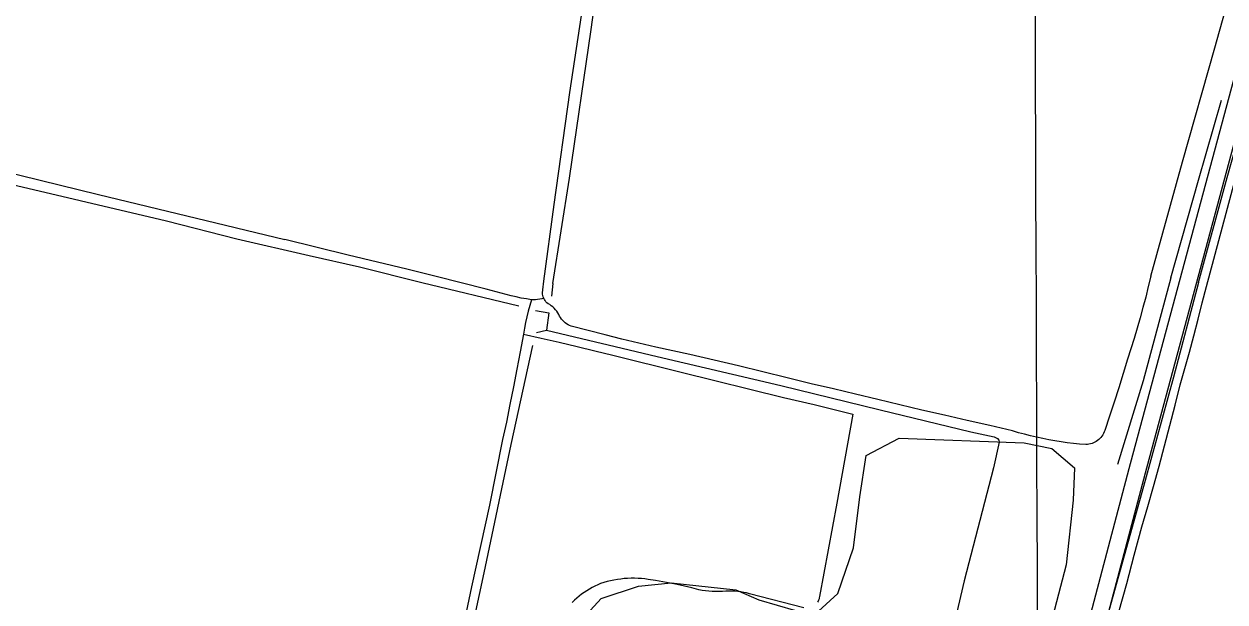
# Model space of a CAD drawing. Extents: x 3392644 to 3430565, y 576657 to 602123.
# Drawn here: x 3410739 to 3412867, y 597098 to 598121 of the extents above; entities that cross this region are included whole.
import ezdxf

# ---------------------------------------------------------------- set-up
doc = ezdxf.new("R2010")
doc.units = 0
for name, color, linetype in [('V-DTCH-CNTR', 7, 'Continuous'), ('V-GRID-MAJR', 7, 'Continuous'), ('V-ROAD-CNTR', 7, 'Continuous'), ('V-SITE-VEGE', 7, 'Continuous'), ('V-TOPO-SHOR', 7, 'Continuous')]:
    doc.layers.add(name, color=color, linetype=linetype)

msp = doc.modelspace()

# ---------------------------------------------------------------- linework, layer by layer
at = {"layer": 'V-DTCH-CNTR'}
for points in [[(3411659.8200000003, 597666.166), (3411678.531, 597801.948), (3411705.917, 597999.988), (3411735.6410000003, 598195.615), (3411764.645, 598382.933), (3411772.86, 598438.0920000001), (3411795.809, 598579.156), (3411823.113, 598771.85), (3411848.236, 598938.433), (3411867.676, 599083.116), (3411898.355, 599263.278), (3411908.308, 599319.8910000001)], [(3412834.043, 597656.948), (3412884.432, 597843.938), (3412922.156, 597980.941), (3412986.345, 598214.34), (3413056.194, 598469.365), (3413113.616, 598688.929), (3413172.8310000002, 598901.454), (3413193.219, 598978.79)], [(3412735.3680000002, 597675.052), (3412791.932, 597877.399), (3412849.0840000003, 598079.1410000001), (3412866.809, 598142.58)], [(3410446.159, 597927.892), (3410593.713, 597887.46), (3410870.838, 597819.598), (3411200.953, 597739.892)], [(3411659.812, 597635.98), (3411656.279, 597634.977), (3411652.693, 597634.18), (3411649.068, 597633.594), (3411645.415, 597633.22), (3411641.745, 597633.06), (3411638.072, 597633.113), (3411629.094, 597634.596), (3411620.161, 597636.314), (3411611.274, 597638.272), (3411602.443, 597640.465), (3411558.022, 597651.965), (3411513.544, 597663.231), (3411469.006, 597674.27), (3411417.187, 597687.158), (3411365.3200000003, 597699.841), (3411313.401, 597712.322), (3411200.953, 597739.892)], [(3412735.3680000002, 597675.052), (3412731.018, 597656.471), (3412726.435, 597637.944), (3412721.62, 597619.478), (3412716.578, 597601.072), (3412711.302, 597582.732), (3412705.799, 597564.46), (3412700.069, 597546.259), (3412694.111, 597528.133), (3412686.571, 597502.711), (3412678.782, 597477.363), (3412670.748, 597452.09), (3412662.47, 597426.898), (3412653.948, 597401.785), (3412652.9960000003, 597399.166), (3412651.843, 597396.626), (3412650.495, 597394.183), (3412648.965, 597391.853), (3412647.259, 597389.645), (3412645.389, 597387.576), (3412643.364, 597385.659), (3412641.197, 597383.904), (3412638.901, 597382.319), (3412636.491, 597380.9180000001), (3412633.978, 597379.708), (3412631.381, 597378.694), (3412628.713, 597377.883), (3412625.991, 597377.281), (3412623.228, 597376.894), (3412620.4450000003, 597376.718), (3412609.453, 597377.627), (3412598.478, 597378.743), (3412587.5270000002, 597380.064), (3412576.603, 597381.588), (3412565.708, 597383.317), (3412554.847, 597385.246), (3412544.024, 597387.378), (3412533.2430000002, 597389.712), (3412522.507, 597392.248), (3412511.821, 597394.982), (3412501.188, 597397.915), (3412490.61, 597401.044), (3412450.5100000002, 597410.524), (3412410.353, 597419.761), (3412370.1380000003, 597428.7490000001), (3412329.87, 597437.49), (3412290.7660000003, 597447.261), (3412251.612, 597456.844), (3412212.414, 597466.238), (3412173.1720000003, 597475.442), (3412133.883, 597484.457), (3412090.986, 597495.193), (3412048.035, 597505.723), (3412005.035, 597516.047), (3411961.986, 597526.169), (3411918.892, 597536.083), (3411888.719, 597542.696), (3411858.589, 597549.51), (3411828.504, 597556.52), (3411798.468, 597563.729), (3411768.4790000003, 597571.137), (3411738.539, 597578.741), (3411708.651, 597586.544), (3411705.808, 597587.736), (3411703.068, 597589.147), (3411700.4420000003, 597590.767), (3411697.954, 597592.585), (3411695.611, 597594.5920000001), (3411693.434, 597596.778), (3411691.431, 597599.122), (3411689.619, 597601.6190000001), (3411688.005, 597604.247), (3411686.4930000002, 597607.296), (3411684.765, 597610.233), (3411682.829, 597613.032), (3411680.698, 597615.689), (3411678.377, 597618.181), (3411675.8850000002, 597620.502), (3411673.23, 597622.636), (3411670.431, 597624.573), (3411667.4960000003, 597626.301), (3411665.596, 597627.917), (3411663.863, 597629.713), (3411662.311, 597631.667), (3411660.957, 597633.762), (3411659.812, 597635.98), (3411658.8880000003, 597638.301), (3411658.194, 597640.697), (3411657.737, 597643.15), (3411657.52, 597645.637)], [(3411657.52, 597645.637), (3411658.38, 597650.7440000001), (3411659.0500000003, 597655.877), (3411659.531, 597661.023), (3411659.8200000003, 597666.166)], [(3412740.2630000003, 597302.783), (3412750.237, 597338.6410000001), (3412759.963, 597374.567), (3412769.4390000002, 597410.559), (3412778.665, 597446.6140000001), (3412787.644, 597482.735), (3412795.844, 597511.644), (3412803.858, 597540.607), (3412811.685, 597569.621), (3412819.324, 597598.684), (3412826.779, 597627.794), (3412834.043, 597656.948)], [(3411638.072, 597633.113), (3411635.078, 597623.172), (3411632.324, 597613.159), (3411629.809, 597603.083), (3411627.5330000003, 597592.952), (3411625.502, 597582.767), (3411623.714, 597572.537), (3411618.086, 597541.301), (3411612.262, 597510.102), (3411606.238, 597478.942), (3411600.019, 597447.818), (3411593.602, 597416.736), (3411586.989, 597385.692), (3411563.785, 597269.706), (3411532.0130000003, 597124.808), (3411495.612, 596953.785)], [(3411623.714, 597572.537), (3411655.507, 597565.517), (3411687.2430000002, 597558.242), (3411718.919, 597550.714), (3411750.534, 597542.929), (3411782.086, 597534.893), (3411903.245, 597504.988), (3412084.588, 597460.33), (3412138.829, 597447.921), (3412207.7260000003, 597430.437), (3412179.173, 597272.897), (3412148.2830000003, 597107.832), (3412148.061, 597105.667), (3412147.627, 597103.537), (3412146.988, 597101.461), (3412146.149, 597099.453), (3412145.116, 597097.541)], [(3412679.011, 597080.436), (3412692.784, 597130.651), (3412706.305, 597180.931), (3412719.572, 597231.281), (3412730.042, 597266.996), (3412740.2630000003, 597302.783)], [(3412120.69, 597087.534), (3412024.469, 597112.806), (3412019.336, 597114.115), (3412014.1550000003, 597115.215), (3412008.933, 597116.106), (3412003.681, 597116.784), (3411998.406, 597117.2490000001), (3411993.114, 597117.5), (3411987.818, 597117.537), (3411982.524, 597117.361), (3411976.529, 597116.8250000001), (3411970.518, 597116.534), (3411964.501, 597116.487), (3411958.486, 597116.683), (3411952.486, 597117.126), (3411946.505, 597117.814), (3411940.56, 597118.742), (3411934.6580000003, 597119.9130000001), (3411922.007, 597123.1140000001), (3411909.308, 597126.112), (3411896.563, 597128.914), (3411883.775, 597131.513), (3411870.949, 597133.909), (3411858.085, 597136.102), (3411845.191, 597138.095), (3411839.1210000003, 597138.9180000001), (3411833.028, 597139.535), (3411826.914, 597139.9400000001), (3411820.793, 597140.135), (3411814.667, 597140.121), (3411808.546, 597139.893), (3411802.437, 597139.457), (3411796.344, 597138.812), (3411790.2800000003, 597137.958), (3411784.2460000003, 597136.895), (3411778.254, 597135.623), (3411772.309, 597134.151), (3411766.417, 597132.471), (3411760.588, 597130.591), (3411755.509, 597128.482), (3411750.512, 597126.178), (3411745.609, 597123.685), (3411740.802, 597121.009), (3411736.1040000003, 597118.15), (3411731.517, 597115.112), (3411727.0500000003, 597111.903), (3411722.7060000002, 597108.528), (3411718.495, 597104.987), (3411714.424, 597101.291), (3411710.4960000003, 597097.4400000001)]]:
    msp.add_lwpolyline(points, dxfattribs=at)
at = {"layer": 'V-GRID-MAJR'}
msp.add_spline([(3412589.085, 582101.816), (3412567.059, 588159.461), (3412545.019, 594220.573), (3412522.98, 600281.705), (3412522.967, 600285.152)], degree=3, dxfattribs=at)
at = {"layer": 'V-ROAD-CNTR'}
for points in [[(3412514.041934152, 596641.2926909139), (3412697.096568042, 597334.3203048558), (3412918.489125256, 598156.817659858), (3413096.173769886, 598791.3513907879), (3413215.4815312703, 599260.076453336), (3413330.92630038, 599682.825607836), (3413442.7400767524, 600095.23278302), (3413490.39098145, 600256.5144604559), (3413503.018956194, 600296.400380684)], [(3412574.5818130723, 596753.0164674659), (3412726.084510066, 597326.5903203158), (3412947.4190673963, 598148.873675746), (3413125.157711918, 598783.6054062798), (3413244.4894732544, 599252.4244686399), (3413359.874242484, 599674.9496235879), (3413471.60601902, 600087.056799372), (3413519.0789240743, 600247.7364780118), (3413524.773912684, 600265.72744203)]]:
    msp.add_lwpolyline(points, dxfattribs=at)
at = {"layer": 'V-SITE-VEGE'}
for points in [[(3412146.91, 597081.615), (3412180.948, 597113.206), (3412208.594, 597194.296), (3412220.126, 597284.193), (3412231.057, 597357.692), (3412289.715, 597388.371), (3412511.309, 597380.202), (3412560.252, 597370.187), (3412600.075, 597335.873), (3412597.96, 597278.473), (3412585.52, 597163.976), (3412489.842, 596798.004)], [(3411710.117, 597048.456), (3411761.475, 597104.041), (3411828.041, 597126.219), (3411885.792, 597132.299), (3412000.39, 597119.8640000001), (3412040.822, 597101.9500000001), (3412105.873, 597083.129)]]:
    msp.add_lwpolyline(points, dxfattribs=at)
at = {"layer": 'V-TOPO-SHOR'}
for p, q in [((3411676.0100000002, 597661.943), (3411673.349, 597639.849)), ((3411645.048, 597614.196), (3411669.149, 597609.862)), ((3411646.881, 597575.005), (3411664.948, 597579.482))]:
    msp.add_line(p, q, dxfattribs=at)
for points in [[(3411676.0100000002, 597661.943), (3411705.398, 597848.466), (3411743.6240000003, 598111.532), (3411777.427, 598355.201), (3411788.549, 598426.99)], [(3412771.0670000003, 597672.091), (3412820.301, 597844.745), (3412860.808, 597986.8640000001)], [(3412820.0160000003, 597663.9130000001), (3412870.6240000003, 597849.5210000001), (3412906.1550000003, 597974.611)], [(3410455.938, 597901.1190000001), (3410561.089, 597875.504), (3410705.608, 597840.285), (3410838.179, 597808.75), (3410991.191, 597772.899), (3411116.252, 597740.979), (3411244.355, 597711.513), (3411333.586, 597691.643)], [(3411333.586, 597691.643), (3411443.725, 597663.751), (3411615.829, 597622.738)], [(3412820.0160000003, 597663.9130000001), (3412775.8740000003, 597496.305), (3412725.497, 597313.308), (3412647.978, 597035.65), (3412576.36, 596759.991)], [(3412771.0670000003, 597672.091), (3412721.87, 597489.886), (3412676.458, 597341.574)], [(3411669.149, 597609.862), (3411664.948, 597579.482), (3411861.132, 597532.6630000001), (3412080.207, 597481.215), (3412256.2630000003, 597438.246), (3412416.923, 597399.545), (3412457.975, 597390.267), (3412463.9020000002, 597387.533), (3412466.282, 597384.39), (3412467.0840000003, 597381.24), (3412456.646, 597335.453), (3412405.112, 597135.304), (3412357.912, 596935.964), (3412323.636, 596808.496)], [(3411461.883, 596721.669), (3411504.752, 596919.807), (3411554.573, 597149.523), (3411602.435, 597376.861), (3411640.2800000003, 597552.5)]]:
    msp.add_lwpolyline(points, dxfattribs=at)

doc.saveas('drawing.dxf')
